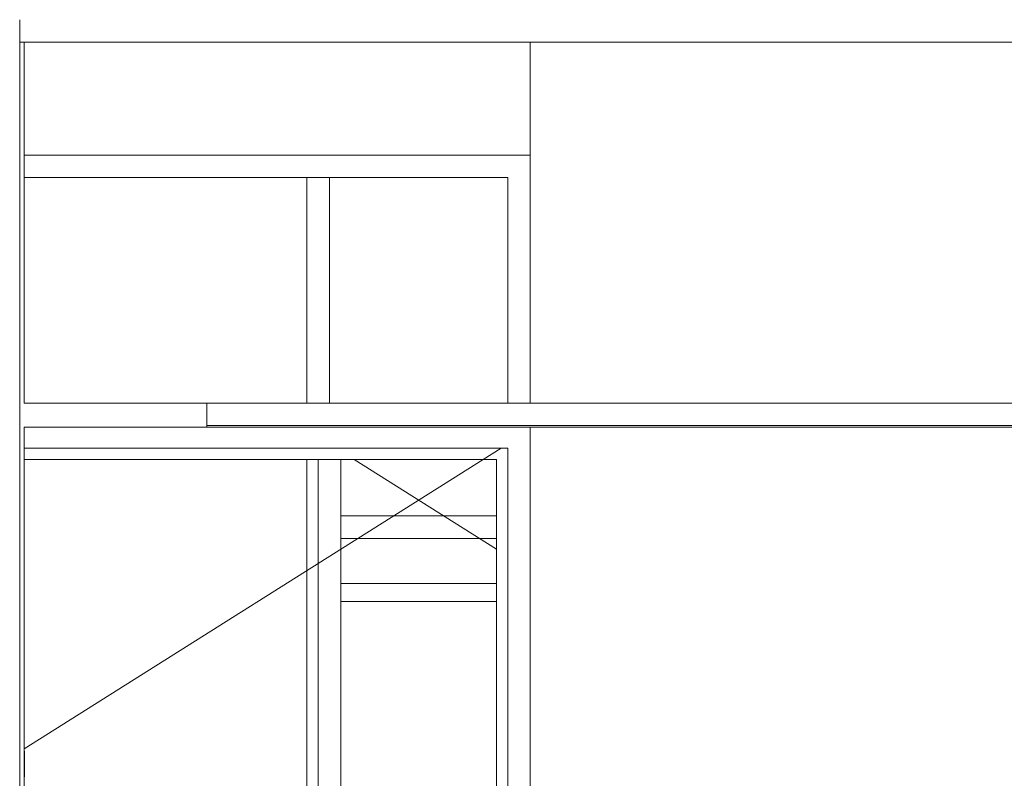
# Model space of a CAD drawing. Header units: millimetres. Extents: x -30280 to 309309, y -17460 to 4378.
# Tile 444 of 656: x 146245 to 148429, y -13254 to -11572. Entities that reach past the tile are written whole.
import ezdxf

# ---------------------------------------------------------------- set-up
doc = ezdxf.new("R2010")
doc.units = ezdxf.units.MM
doc.header["$MEASUREMENT"] = 0
doc.linetypes.add('Wipeout_Contour', pattern=[1000, 0, -1000])
for name, color, linetype, lineweight in [('P1_PLANTA PRIMERA_4_10_ESTR_Fotjats_Pluma_Nº__1', 7, 'Continuous', 5), ('P1_PLANTA PRIMERA_4_12_FAÇ_Façana_Pluma_Nº__1', 7, 'Continuous', 5), ('P1_PLANTA PRIMERA_4_12_FAÇ_Façana_Pluma_Nº__47', 7, 'Continuous', 20), ('P1_PLANTA PRIMERA_4_12_FAÇ_Façana_Pluma_Nº__7', 7, 'Continuous', 5), ('P1_PLANTA PRIMERA_4_Nuevo_07_CR_Cel Ras armstrong_Pluma_Nº__1', 7, 'Continuous', 5), ('P1_PLANTA PRIMERA_4_Nuevo_07_CR_Cel Ras pladur_Pluma_Nº__1', 7, 'Continuous', 5), ('P1_PLANTA PRIMERA_4_Nuevo_08_E_Envans secs_Pluma_Nº__1', 7, 'Continuous', 5), ('P1_PLANTA PRIMERA_4_Nuevo_08_E_Envans secs_Pluma_Nº__47', 7, 'Continuous', 20)]:
    doc.layers.add(name, color=color, linetype=linetype, lineweight=lineweight)
for name, color, linetype in [('P1_PLANTA PRIMERA_4_12_FAÇ_Façana', 7, 'Continuous'), ('P1_PLANTA PRIMERA_4_Nuevo_07_CR_Cel Ras pladur', 7, 'Continuous'), ('P1_PLANTA PRIMERA_4_Nuevo_08_E_Envans secs', 7, 'Continuous')]:
    doc.layers.add(name, color=color, linetype=linetype)
for name, color, linetype, lineweight, true_color in [('P1_PLANTA PRIMERA_4_12_FAÇ_Façana_Pluma_Nº__3', 7, 'Continuous', 5, 0xa4a4a4), ('P1_PLANTA PRIMERA_4_Nuevo_07_CR_Cel Ras armstrong_Pluma_Nº__102', 7, 'Continuous', 5, 0xcccccc), ('P1_PLANTA PRIMERA_4_Nuevo_07_CR_Cel Ras pladur_Pluma_Nº__102', 7, 'Continuous', 5, 0xcccccc)]:
    doc.layers.add(name, color=color, linetype=linetype, lineweight=lineweight, true_color=true_color)

msp = doc.modelspace()

# ---------------------------------------------------------------- wipeouts: each hides what was drawn before it
at = {"color": 254, "linetype": 'Wipeout_Contour', "lineweight": 0, "ltscale": 589142.525371}
msp.add_wipeout([(147377.6, -11622.1), (146255.1, -11622.1), (146255.1, -11872.1), (147377.6, -11872.1)], dxfattribs=at).dxf.layer = 'P1_PLANTA PRIMERA_4_12_FAÇ_Façana'
at = {"color": 254, "linetype": 'Wipeout_Contour', "lineweight": 0, "ltscale": 591418.842611}
msp.add_wipeout([(147377.6, -11922.1), (147327.6, -11922.1), (147327.6, -12422.1), (147377.6, -12422.1)], dxfattribs=at).dxf.layer = 'P1_PLANTA PRIMERA_4_12_FAÇ_Façana'
at = {"color": 254, "linetype": 'Wipeout_Contour', "lineweight": 0, "ltscale": 1035789.580886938}
msp.add_wipeout([(147327.6, -13922.1), (147327.6, -14022.1), (147327.6, -14822.1), (147377.6, -14822.1), (147377.6, -12475.1), (147327.6, -12475.1), (147327.6, -12522.1)], dxfattribs=at).dxf.layer = 'P1_PLANTA PRIMERA_4_12_FAÇ_Façana'
at = {"color": 254, "linetype": 'Wipeout_Contour', "lineweight": 0, "ltscale": 587408.270423}
msp.add_wipeout([(146255.1, -13252.8), (146256.1, -13249.1), (146256.1, -13195.1), (146255.1, -13191.3)], dxfattribs=at).dxf.layer = 'P1_PLANTA PRIMERA_4_12_FAÇ_Façana'

# ---------------------------------------------------------------- next in the draw order: linework, layer by layer
at = {"layer": 'P1_PLANTA PRIMERA_4_10_ESTR_Fotjats_Pluma_Nº__1', "color": 7, "linetype": 'Continuous', "lineweight": 5}
msp.add_line((146255.1, -11622.1), (146245.1, -11622.1), dxfattribs=at)

# ---------------------------------------------------------------- next in the draw order: wipeouts: each hides what was drawn before it
at = {"color": 254, "linetype": 'Wipeout_Contour', "lineweight": 0, "ltscale": 736999.278599}
msp.add_wipeout([(146255.1, -11922.1), (147327.6, -11922.1), (147377.6, -11922.1), (147377.6, -11872.1), (146255.1, -11872.1)], dxfattribs=at).dxf.layer = 'P1_PLANTA PRIMERA_4_12_FAÇ_Façana'
at = {"color": 254, "linetype": 'Wipeout_Contour', "lineweight": 0, "ltscale": 589290.04961}
msp.add_wipeout([(146255.1, -12475.1), (146255.1, -12522.1), (147327.6, -12522.1), (147327.6, -12475.1)], dxfattribs=at).dxf.layer = 'P1_PLANTA PRIMERA_4_12_FAÇ_Façana'
at = {"color": 254, "linetype": 'Wipeout_Contour', "lineweight": 0, "ltscale": 591635.281898}
msp.add_wipeout([(147302.6, -12547.1), (147302.6, -13897.1), (147327.6, -13897.1), (147327.6, -12547.1)], dxfattribs=at).dxf.layer = 'P1_PLANTA PRIMERA_4_12_FAÇ_Façana'
at = {"color": 254, "linetype": 'Wipeout_Contour', "lineweight": 0, "ltscale": 11546169.40718183}
msp.add_wipeout([(147377.6, -12475.1), (147377.6, -14920.1), (147901.2, -14920.1), (147903.9, -14905), (147971, -14530.2), (147971.6, -14527.9), (147975.5, -14505.6), (147953.9, -14505.6), (147953.9, -14450), (147967.6, -14023.9), (148390.3, -14023.9), (148403.9, -14450), (148403.9, -14505.6), (148382.3, -14505.6), (148386.3, -14527.9), (148386.9, -14530.2), (148428.9, -14764.9), (148471, -14530.2), (148471.6, -14527.9), (148475.5, -14505.6), (148453.9, -14505.6), (148453.9, -14450), (148467.6, -14023.9), (148890.3, -14023.9), (148903.9, -14450), (148903.9, -14505.6), (148882.3, -14505.6), (148886.3, -14527.9), (148886.9, -14530.2), (148928.9, -14764.9), (148971, -14530.2), (148971.6, -14527.9), (148975.5, -14505.6), (148953.9, -14505.6), (148953.9, -14450), (148967.6, -14023.9), (149390.3, -14023.9), (149403.9, -14450), (149403.9, -14505.6), (149382.3, -14505.6), (149386.3, -14527.9), (149386.9, -14530.2), (149428.9, -14764.9), (149471, -14530.2), (149471.6, -14527.9), (149475.5, -14505.6), (149453.9, -14505.6), (149453.9, -14450), (149467.6, -14023.9), (149890.3, -14023.9), (149903.9, -14450), (149903.9, -14505.6), (149882.3, -14505.6), (149886.3, -14527.9), (149886.9, -14530.2), (149928.9, -14764.9), (149971, -14530.2), (149971.6, -14527.9), (149975.5, -14505.6), (149953.9, -14505.6), (149953.9, -14450), (149967.6, -14023.9), (150390.3, -14023.9), (150403.9, -14450), (150403.9, -14505.6), (150382.3, -14505.6), (150386.3, -14527.9), (150386.9, -14530.2), (150428.9, -14764.9), (150471, -14530.2), (150471.6, -14527.9), (150475.5, -14505.6), (150453.9, -14505.6), (150453.9, -14450), (150467.6, -14023.9), (150732.6, -14023.9), (150732.6, -12475.1)], dxfattribs=at).dxf.layer = 'P1_PLANTA PRIMERA_4_Nuevo_08_E_Envans secs'

# ---------------------------------------------------------------- next in the draw order: wipeouts: each hides what was drawn before it
at = {"color": 254, "linetype": 'Wipeout_Contour', "lineweight": 0, "ltscale": 589181.522408}
msp.add_wipeout([(146255.1, -11922.1), (146255.1, -12422.1), (147327.6, -12422.1), (147327.6, -11922.1)], dxfattribs=at).dxf.layer = 'P1_PLANTA PRIMERA_4_12_FAÇ_Façana'
at = {"color": 254, "linetype": 'Wipeout_Contour', "lineweight": 0, "ltscale": 737137.870958}
msp.add_wipeout([(146255.1, -12522.1), (146255.1, -12547.1), (147302.6, -12547.1), (147327.6, -12547.1), (147327.6, -12522.1)], dxfattribs=at).dxf.layer = 'P1_PLANTA PRIMERA_4_12_FAÇ_Façana'
at = {"color": 254, "linetype": 'Wipeout_Contour', "lineweight": 0, "ltscale": 598324.40684}
msp.add_wipeout([(146660, -12475.1), (151460, -12475.1), (151460, -12472.1), (146660, -12472.1)], dxfattribs=at).dxf.layer = 'P1_PLANTA PRIMERA_4_Nuevo_07_CR_Cel Ras pladur'
at = {"color": 254, "linetype": 'Wipeout_Contour', "lineweight": 0, "ltscale": 598158.985645}
msp.add_wipeout([(147377.6, -11622.1), (147377.6, -12422.1), (150732.6, -12422.1), (150732.6, -11622.1)], dxfattribs=at).dxf.layer = 'P1_PLANTA PRIMERA_4_Nuevo_08_E_Envans secs'

# ---------------------------------------------------------------- next in the draw order: linework, layer by layer
at = {"layer": 'P1_PLANTA PRIMERA_4_10_ESTR_Fotjats_Pluma_Nº__1', "color": 7, "linetype": 'Continuous', "lineweight": 5}
msp.add_line((161068.9, -11622.1), (146255.1, -11622.1), dxfattribs=at)
at = {"layer": 'P1_PLANTA PRIMERA_4_12_FAÇ_Façana_Pluma_Nº__1', "color": 7, "linetype": 'Continuous', "lineweight": 5}
for p, q in [((146255.1, -11922.1), (147327.6, -11922.1)), ((147327.6, -11922.1), (147327.6, -12422.1)), ((146255.1, -12522.1), (147327.6, -12522.1)), ((147327.6, -12522.1), (147327.6, -13922.1))]:
    msp.add_line(p, q, dxfattribs=at)
at = {"layer": 'P1_PLANTA PRIMERA_4_12_FAÇ_Façana_Pluma_Nº__3', "color": 253, "linetype": 'Continuous', "lineweight": 5, "true_color": 0xa4a4a4}
msp.add_line((146932.3, -11922.1), (146932.3, -12422.1), dxfattribs=at)
at = {"layer": 'P1_PLANTA PRIMERA_4_12_FAÇ_Façana_Pluma_Nº__47', "color": 7, "linetype": 'Continuous', "lineweight": 20}
for p, q in [((146255.1, -11872.1), (147377.6, -11872.1)), ((146882.3, -12422.1), (146882.3, -11922.1))]:
    msp.add_line(p, q, dxfattribs=at)
at = {"layer": 'P1_PLANTA PRIMERA_4_12_FAÇ_Façana_Pluma_Nº__7', "color": 7, "linetype": 'Continuous', "lineweight": 5}
msp.add_line((146255.1, -11622.1), (146255.1, -12422.1), dxfattribs=at)
at = {"layer": 'P1_PLANTA PRIMERA_4_Nuevo_07_CR_Cel Ras armstrong_Pluma_Nº__1', "color": 7, "linetype": 'Continuous', "lineweight": 5}
for p, q in [((147260, -12422.1), (146660, -12422.1)), ((147860, -12422.1), (147260, -12422.1)), ((148460, -12422.1), (147860, -12422.1)), ((147260, -12472.1), (146660, -12472.1)), ((147860, -12472.1), (147260, -12472.1)), ((148460, -12472.1), (147860, -12472.1))]:
    msp.add_line(p, q, dxfattribs=at)
at = {"layer": 'P1_PLANTA PRIMERA_4_Nuevo_07_CR_Cel Ras pladur_Pluma_Nº__1', "color": 7, "linetype": 'Continuous', "lineweight": 5}
for p, q in [((146660, -12422.1), (146255.1, -12422.1)), ((146660, -12422.1), (146660, -12472.1)), ((146660, -12475.1), (146255.1, -12475.1)), ((146660, -12472.1), (146660, -12475.1))]:
    msp.add_line(p, q, dxfattribs=at)
at = {"layer": 'P1_PLANTA PRIMERA_4_Nuevo_07_CR_Cel Ras pladur_Pluma_Nº__102', "color": 254, "linetype": 'Continuous', "lineweight": 5, "true_color": 0xcccccc}
msp.add_line((146660, -12475.1), (151460, -12475.1), dxfattribs=at)
at = {"layer": 'P1_PLANTA PRIMERA_4_Nuevo_08_E_Envans secs_Pluma_Nº__47', "color": 7, "linetype": 'Continuous', "lineweight": 20}
for p, q in [((147377.6, -12422.1), (147377.6, -11622.1)), ((147377.6, -14920.1), (147377.6, -12475.1))]:
    msp.add_line(p, q, dxfattribs=at)

# ---------------------------------------------------------------- next in the draw order: wipeouts: each hides what was drawn before it
at = {"color": 254, "linetype": 'Wipeout_Contour', "lineweight": 0, "ltscale": 1176909.216236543}
msp.add_wipeout([(147302.6, -12547.1), (146255.1, -12547.1), (146255.1, -13191.3), (146256.1, -13195.1), (146256.1, -13249.1), (146255.1, -13252.8), (146255.1, -13897.1), (147302.6, -13897.1)], dxfattribs=at).dxf.layer = 'P1_PLANTA PRIMERA_4_12_FAÇ_Façana'

# ---------------------------------------------------------------- next in the draw order: linework, layer by layer
at = {"layer": 'P1_PLANTA PRIMERA_4_12_FAÇ_Façana_Pluma_Nº__1', "color": 7, "linetype": 'Continuous', "lineweight": 5}
for p, q in [((147313, -12522.1), (147273.3, -12547.1)), ((146255.1, -12547.1), (147302.6, -12547.1)), ((147273.3, -12547.1), (146255.1, -13189)), ((147302.6, -12547.1), (147302.6, -13897.1)), ((146256.1, -13195.1), (146255.1, -13191.3)), ((146256.1, -13249.1), (146256.1, -13195.1)), ((146255.1, -13252.8), (146256.1, -13249.1))]:
    msp.add_line(p, q, dxfattribs=at)
at = {"layer": 'P1_PLANTA PRIMERA_4_12_FAÇ_Façana_Pluma_Nº__3', "color": 253, "linetype": 'Continuous', "lineweight": 5, "true_color": 0xa4a4a4}
for p, q in [((146907.3, -13897.1), (146907.3, -12547.1)), ((146957.3, -12547.1), (146957.3, -13897.1)), ((146986.6, -12547.1), (147302.6, -12746.3))]:
    msp.add_line(p, q, dxfattribs=at)
at = {"layer": 'P1_PLANTA PRIMERA_4_12_FAÇ_Façana_Pluma_Nº__47', "color": 7, "linetype": 'Continuous', "lineweight": 20}
msp.add_line((146882.3, -13897.1), (146882.3, -12547.1), dxfattribs=at)
at = {"layer": 'P1_PLANTA PRIMERA_4_12_FAÇ_Façana_Pluma_Nº__7', "color": 7, "linetype": 'Continuous', "lineweight": 5}
msp.add_line((146255.1, -12475.1), (146255.1, -14920.1), dxfattribs=at)
at = {"layer": 'P1_PLANTA PRIMERA_4_12_FAÇ_Façana_Pluma_Nº__7', "color": 7, "linetype": 'Continuous', "lineweight": 5, "flags": 128}
msp.add_lwpolyline([(146245.1, -11572.1), (146245.1, -11622.1), (146245.1, -14922.1)], dxfattribs=at)
at = {"layer": 'P1_PLANTA PRIMERA_4_Nuevo_07_CR_Cel Ras armstrong_Pluma_Nº__102', "color": 254, "linetype": 'Continuous', "lineweight": 5, "true_color": 0xcccccc}
for p, q in [((146957.3, -12672.1), (147198.1, -12672.1)), ((147198.1, -12672.1), (147302.6, -12672.1)), ((146957.3, -12722.1), (147198.1, -12722.1)), ((147198.1, -12722.1), (147302.6, -12722.1))]:
    msp.add_line(p, q, dxfattribs=at)
at = {"layer": 'P1_PLANTA PRIMERA_4_Nuevo_08_E_Envans secs_Pluma_Nº__1', "color": 7, "linetype": 'Continuous', "lineweight": 5}
for p, q in [((147302.6, -12822.1), (146957.3, -12822.1)), ((146957.3, -12862.1), (147302.6, -12862.1))]:
    msp.add_line(p, q, dxfattribs=at)

doc.saveas('drawing.dxf')
